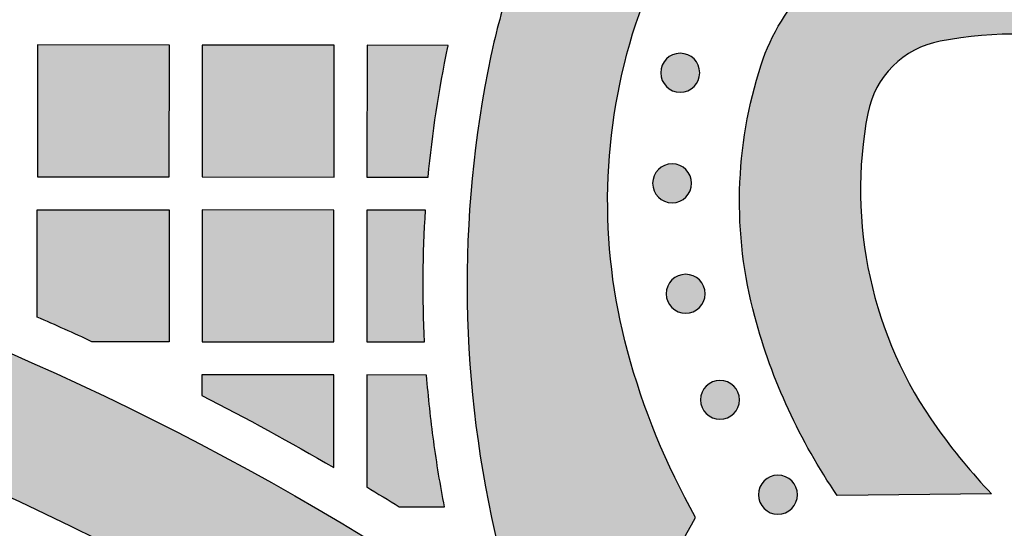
# Model space of a CAD drawing. Header units: millimetres. Extents: x -3873 to -97, y 912 to 4165.
# Tile 342 of 725: x -3223 to -3134, y 1682 to 1728. Entities that reach past the tile are written whole.
import ezdxf

# ---------------------------------------------------------------- set-up
doc = ezdxf.new("R2010")
doc.units = ezdxf.units.MM
doc.layers.add('pattern', color=7, linetype='Continuous', true_color=0x000000)

msp = doc.modelspace()

# ---------------------------------------------------------------- hatches: boundary and pattern name
at = {"layer": 'pattern'}
for points in [[(-3179.837, 1680.423), (-3178.942, 1679.282), (-3178.078, 1678.114), (-3177.244, 1676.919), (-3176.443, 1675.699), (-3175.675, 1674.455), (-3174.941, 1673.188), (-3174.244, 1671.899), (-3173.582, 1670.591), (-3172.958, 1669.265), (-3172.372, 1667.923), (-3171.824, 1666.565), (-3171.315, 1665.194), (-3170.846, 1663.812), (-3170.417, 1662.419), (-3170.028, 1661.019), (-3169.679, 1659.612), (-3169.49, 1661.154), (-3169.26, 1662.694), (-3168.989, 1664.23), (-3168.678, 1665.762), (-3168.326, 1667.287), (-3167.933, 1668.804), (-3167.5, 1670.31), (-3167.028, 1671.806), (-3166.516, 1673.289), (-3165.966, 1674.757), (-3165.378, 1676.209), (-3164.752, 1677.643), (-3164.09, 1679.059), (-3163.392, 1680.455), (-3162.659, 1681.829), (-3161.893, 1683.18), (-3162.872, 1684.98), (-3163.797, 1686.812), (-3164.664, 1688.675), (-3165.473, 1690.564), (-3166.222, 1692.478), (-3166.91, 1694.414), (-3167.536, 1696.369), (-3168.1, 1698.339), (-3168.335, 1699.24), (-3168.553, 1700.148), (-3168.756, 1701.061), (-3168.943, 1701.98), (-3169.114, 1702.904), (-3169.268, 1703.832), (-3169.406, 1704.764), (-3169.527, 1705.701), (-3169.631, 1706.64), (-3169.719, 1707.583), (-3169.789, 1708.527), (-3169.842, 1709.474), (-3169.878, 1710.422), (-3169.897, 1711.371), (-3169.899, 1712.32), (-3169.883, 1713.27), (-3169.85, 1714.219), (-3169.8, 1715.167), (-3169.733, 1716.114), (-3169.649, 1717.059), (-3169.547, 1718.002), (-3169.429, 1718.942), (-3169.293, 1719.878), (-3169.141, 1720.811), (-3168.973, 1721.74), (-3168.787, 1722.664), (-3168.586, 1723.584), (-3168.368, 1724.497), (-3168.135, 1725.406), (-3167.886, 1726.307), (-3167.621, 1727.203), (-3167.341, 1728.091), (-3167.061, 1728.913), (-3166.756, 1729.732), (-3166.425, 1730.546), (-3166.068, 1731.356), (-3165.686, 1732.158), (-3165.279, 1732.953), (-3164.847, 1733.74), (-3164.39, 1734.516), (-3163.908, 1735.281), (-3163.403, 1736.034), (-3162.873, 1736.773), (-3162.321, 1737.498), (-3161.746, 1738.207), (-3161.149, 1738.9), (-3160.531, 1739.575), (-3159.893, 1740.231), (-3159.235, 1740.868), (-3158.559, 1741.485), (-3157.865, 1742.08), (-3157.155, 1742.654), (-3156.429, 1743.205), (-3155.689, 1743.733), (-3154.935, 1744.237), (-3154.169, 1744.718), (-3153.392, 1745.173), (-3152.605, 1745.604), (-3151.809, 1746.009), (-3151.005, 1746.39), (-3150.195, 1746.745), (-3149.38, 1747.074), (-3148.56, 1747.378), (-3147.738, 1747.657), (-3146.849, 1747.935), (-3145.954, 1748.198), (-3145.051, 1748.445), (-3144.143, 1748.677), (-3143.229, 1748.893), (-3142.309, 1749.093), (-3141.384, 1749.276), (-3140.455, 1749.443), (-3139.522, 1749.593), (-3138.585, 1749.727), (-3137.645, 1749.843), (-3136.702, 1749.943), (-3135.757, 1750.026), (-3134.81, 1750.091), (-3133.862, 1750.139), (-3132.912, 1750.17), (-3131.963, 1750.184), (-3131.013, 1750.181), (-3130.064, 1750.16), (-3129.116, 1750.122), (-3128.17, 1750.067), (-3127.225, 1749.995), (-3126.283, 1749.906), (-3125.344, 1749.8), (-3124.408, 1749.677), (-3123.476, 1749.537), (-3122.548, 1749.381), (-3121.624, 1749.209), (-3120.706, 1749.02), (-3119.793, 1748.815), (-3118.886, 1748.595), (-3117.985, 1748.359), (-3116.017, 1747.792), (-3114.066, 1747.162), (-3112.133, 1746.471), (-3110.222, 1745.719), (-3108.335, 1744.908), (-3106.476, 1744.038), (-3104.647, 1743.111), (-3102.85, 1742.129), (-3101.759, 1742.731), (-3100.656, 1743.313), (-3099.541, 1743.875), (-3098.414, 1744.415), (-3097.276, 1744.934), (-3096.128, 1745.432), (-3094.97, 1745.908), (-3093.803, 1746.361), (-3092.628, 1746.793), (-3091.445, 1747.201), (-3090.254, 1747.587), (-3089.057, 1747.95), (-3087.855, 1748.289), (-3086.647, 1748.605), (-3085.434, 1748.898), (-3084.218, 1749.168), (-3087.125, 1749.862), (-3090.013, 1750.646), (-3092.879, 1751.517), (-3095.719, 1752.475), (-3098.528, 1753.519), (-3101.303, 1754.646), (-3104.04, 1755.856), (-3106.735, 1757.147), (-3108.032, 1757.676), (-3109.344, 1758.179), (-3110.672, 1758.655), (-3112.015, 1759.103), (-3113.371, 1759.522), (-3114.739, 1759.912), (-3116.119, 1760.273), (-3117.511, 1760.604), (-3118.912, 1760.904), (-3120.321, 1761.173), (-3121.739, 1761.412), (-3123.163, 1761.618), (-3124.593, 1761.793), (-3126.028, 1761.936), (-3127.466, 1762.047), (-3128.907, 1762.125), (-3130.349, 1762.171), (-3131.791, 1762.185), (-3133.233, 1762.166), (-3134.673, 1762.115), (-3136.11, 1762.032), (-3137.543, 1761.917), (-3138.97, 1761.77), (-3140.392, 1761.592), (-3141.806, 1761.382), (-3143.213, 1761.141), (-3144.61, 1760.871), (-3145.997, 1760.57), (-3147.373, 1760.239), (-3148.737, 1759.88), (-3150.088, 1759.492), (-3151.425, 1759.076), (-3152.572, 1758.688), (-3153.714, 1758.264), (-3154.851, 1757.805), (-3155.98, 1757.31), (-3157.1, 1756.78), (-3158.21, 1756.214), (-3159.307, 1755.614), (-3160.39, 1754.979), (-3161.458, 1754.309), (-3162.509, 1753.606), (-3163.541, 1752.87), (-3164.553, 1752.102), (-3165.544, 1751.302), (-3166.511, 1750.472), (-3167.453, 1749.613), (-3168.37, 1748.725), (-3169.26, 1747.81), (-3170.121, 1746.869), (-3170.953, 1745.903), (-3171.755, 1744.914), (-3172.525, 1743.904), (-3173.263, 1742.873), (-3173.968, 1741.824), (-3174.639, 1740.757), (-3175.276, 1739.675), (-3175.879, 1738.579), (-3176.447, 1737.47), (-3176.979, 1736.351), (-3177.476, 1735.223), (-3177.937, 1734.087), (-3178.363, 1732.945), (-3178.754, 1731.8), (-3179.262, 1730.162), (-3179.726, 1728.512), (-3180.146, 1726.849), (-3180.522, 1725.177), (-3181.061, 1722.428), (-3181.525, 1719.657), (-3181.913, 1716.868), (-3182.224, 1714.064), (-3182.456, 1711.248), (-3182.611, 1708.424), (-3182.686, 1705.594), (-3182.683, 1702.762), (-3182.6, 1699.931), (-3182.438, 1697.104), (-3182.197, 1694.286), (-3181.878, 1691.478), (-3181.482, 1688.685), (-3181.009, 1685.909), (-3180.46, 1683.154)], [(-3104.849, 1729.238), (-3105.03, 1715.194), (-3106.47, 1716.52), (-3107.956, 1717.796), (-3109.485, 1719.02), (-3111.055, 1720.189), (-3111.806, 1720.716), (-3112.574, 1721.226), (-3113.358, 1721.718), (-3114.157, 1722.194), (-3114.971, 1722.65), (-3115.799, 1723.088), (-3116.641, 1723.506), (-3117.495, 1723.903), (-3118.362, 1724.28), (-3119.24, 1724.635), (-3120.128, 1724.969), (-3121.026, 1725.28), (-3121.933, 1725.568), (-3122.848, 1725.833), (-3123.77, 1726.075), (-3124.699, 1726.294), (-3125.632, 1726.488), (-3126.57, 1726.658), (-3127.512, 1726.804), (-3128.456, 1726.926), (-3129.401, 1727.023), (-3130.347, 1727.096), (-3131.293, 1727.145), (-3132.238, 1727.17), (-3133.18, 1727.17), (-3134.12, 1727.147), (-3135.055, 1727.1), (-3135.986, 1727.03), (-3136.911, 1726.937), (-3137.829, 1726.821), (-3138.741, 1726.683), (-3139.644, 1726.524), (-3139.787, 1726.495), (-3139.93, 1726.464), (-3140.073, 1726.431), (-3140.217, 1726.394), (-3140.36, 1726.355), (-3140.503, 1726.313), (-3140.646, 1726.268), (-3140.789, 1726.22), (-3140.932, 1726.17), (-3141.074, 1726.117), (-3141.216, 1726.061), (-3141.357, 1726.002), (-3141.498, 1725.94), (-3141.638, 1725.875), (-3141.777, 1725.808), (-3141.915, 1725.738), (-3142.053, 1725.665), (-3142.189, 1725.589), (-3142.324, 1725.511), (-3142.458, 1725.429), (-3142.591, 1725.345), (-3142.722, 1725.259), (-3142.852, 1725.169), (-3142.981, 1725.077), (-3143.108, 1724.983), (-3143.233, 1724.886), (-3143.356, 1724.786), (-3143.478, 1724.684), (-3143.598, 1724.58), (-3143.715, 1724.473), (-3143.831, 1724.364), (-3143.945, 1724.253), (-3144.056, 1724.139), (-3144.165, 1724.024), (-3144.272, 1723.906), (-3144.377, 1723.787), (-3144.479, 1723.665), (-3144.579, 1723.542), (-3144.676, 1723.417), (-3144.771, 1723.291), (-3144.863, 1723.162), (-3144.953, 1723.032), (-3145.04, 1722.901), (-3145.124, 1722.769), (-3145.206, 1722.635), (-3145.284, 1722.5), (-3145.36, 1722.364), (-3145.434, 1722.226), (-3145.504, 1722.088), (-3145.572, 1721.949), (-3145.637, 1721.809), (-3145.699, 1721.669), (-3145.758, 1721.528), (-3145.814, 1721.386), (-3145.868, 1721.244), (-3145.918, 1721.101), (-3145.966, 1720.958), (-3146.011, 1720.815), (-3146.054, 1720.672), (-3146.093, 1720.529), (-3146.13, 1720.386), (-3146.164, 1720.242), (-3146.195, 1720.099), (-3146.224, 1719.957), (-3146.385, 1719.054), (-3146.525, 1718.142), (-3146.642, 1717.224), (-3146.737, 1716.299), (-3146.809, 1715.369), (-3146.858, 1714.433), (-3146.883, 1713.494), (-3146.884, 1712.551), (-3146.861, 1711.607), (-3146.814, 1710.661), (-3146.743, 1709.715), (-3146.647, 1708.769), (-3146.527, 1707.825), (-3146.383, 1706.883), (-3146.215, 1705.945), (-3146.022, 1705.011), (-3145.806, 1704.082), (-3145.566, 1703.159), (-3145.302, 1702.244), (-3145.015, 1701.336), (-3144.706, 1700.438), (-3144.374, 1699.548), (-3144.021, 1698.67), (-3143.646, 1697.803), (-3143.25, 1696.947), (-3142.833, 1696.105), (-3142.397, 1695.276), (-3141.942, 1694.461), (-3141.469, 1693.661), (-3140.977, 1692.876), (-3140.469, 1692.107), (-3139.944, 1691.355), (-3138.777, 1689.783), (-3137.556, 1688.252), (-3136.283, 1686.764), (-3134.96, 1685.321), (-3149.005, 1685.167), (-3149.629, 1686.099), (-3150.235, 1687.046), (-3150.821, 1688.007), (-3151.387, 1688.981), (-3151.934, 1689.967), (-3152.459, 1690.966), (-3152.964, 1691.976), (-3153.448, 1692.996), (-3153.909, 1694.027), (-3154.349, 1695.067), (-3154.767, 1696.115), (-3155.162, 1697.172), (-3155.534, 1698.235), (-3155.884, 1699.305), (-3156.21, 1700.38), (-3156.514, 1701.461), (-3156.694, 1702.155), (-3156.863, 1702.854), (-3157.019, 1703.558), (-3157.163, 1704.266), (-3157.294, 1704.978), (-3157.413, 1705.693), (-3157.519, 1706.411), (-3157.613, 1707.132), (-3157.693, 1707.856), (-3157.76, 1708.582), (-3157.814, 1709.31), (-3157.856, 1710.039), (-3157.883, 1710.77), (-3157.898, 1711.501), (-3157.899, 1712.232), (-3157.887, 1712.964), (-3157.862, 1713.695), (-3157.823, 1714.426), (-3157.771, 1715.155), (-3157.706, 1715.883), (-3157.628, 1716.609), (-3157.537, 1717.333), (-3157.433, 1718.055), (-3157.316, 1718.774), (-3157.186, 1719.489), (-3157.043, 1720.201), (-3156.888, 1720.91), (-3156.72, 1721.614), (-3156.54, 1722.313), (-3156.348, 1723.008), (-3156.144, 1723.698), (-3155.929, 1724.382), (-3155.759, 1724.88), (-3155.574, 1725.376), (-3155.373, 1725.87), (-3155.157, 1726.36), (-3154.926, 1726.846), (-3154.679, 1727.328), (-3154.417, 1727.805), (-3154.141, 1728.275), (-3153.849, 1728.739), (-3153.542, 1729.195), (-3153.222, 1729.643), (-3152.887, 1730.082), (-3152.538, 1730.512), (-3152.177, 1730.931), (-3151.802, 1731.34), (-3151.416, 1731.738), (-3151.017, 1732.124), (-3150.608, 1732.498), (-3150.187, 1732.858), (-3149.757, 1733.206), (-3149.317, 1733.54), (-3148.868, 1733.86), (-3148.412, 1734.165), (-3147.947, 1734.456), (-3147.477, 1734.732), (-3147, 1734.993), (-3146.517, 1735.239), (-3146.031, 1735.47), (-3145.54, 1735.685), (-3145.046, 1735.884), (-3144.549, 1736.068), (-3144.051, 1736.237), (-3143.366, 1736.451), (-3142.676, 1736.654), (-3141.981, 1736.845), (-3141.281, 1737.023), (-3140.577, 1737.189), (-3139.868, 1737.343), (-3139.156, 1737.485), (-3138.44, 1737.613), (-3137.721, 1737.729), (-3136.999, 1737.832), (-3136.275, 1737.922), (-3135.549, 1737.999), (-3134.82, 1738.062), (-3134.091, 1738.113), (-3133.36, 1738.15), (-3132.629, 1738.174), (-3131.898, 1738.184), (-3131.166, 1738.182), (-3130.435, 1738.166), (-3129.705, 1738.137), (-3128.976, 1738.094), (-3128.248, 1738.038), (-3127.522, 1737.97), (-3126.798, 1737.888), (-3126.077, 1737.793), (-3125.359, 1737.686), (-3124.644, 1737.566), (-3123.933, 1737.433), (-3123.225, 1737.287), (-3122.522, 1737.13), (-3121.823, 1736.96), (-3121.129, 1736.778), (-3120.049, 1736.473), (-3118.974, 1736.144), (-3117.905, 1735.793), (-3116.842, 1735.418), (-3115.787, 1735.021), (-3114.739, 1734.602), (-3113.7, 1734.16), (-3112.67, 1733.696), (-3111.651, 1733.211), (-3110.642, 1732.704), (-3109.644, 1732.176), (-3108.659, 1731.628), (-3107.686, 1731.06), (-3106.726, 1730.472), (-3105.78, 1729.864)], [(-3221.79, 1726.177), (-3221.802, 1714.177), (-3209.802, 1714.166), (-3209.79, 1726.165)], [(-3206.79, 1726.163), (-3206.802, 1714.163), (-3194.802, 1714.151), (-3194.791, 1726.151)], [(-3186.234, 1714.143), (-3185.912, 1717.125), (-3185.504, 1720.098), (-3185.012, 1723.058), (-3184.436, 1726.001), (-3184.406, 1726.141), (-3191.79, 1726.148), (-3191.802, 1714.149)], [(-3164.548, 1724.905), (-3164.52, 1724.933), (-3164.491, 1724.96), (-3164.461, 1724.987), (-3164.43, 1725.013), (-3164.399, 1725.039), (-3164.366, 1725.064), (-3164.333, 1725.088), (-3164.299, 1725.112), (-3164.264, 1725.136), (-3164.228, 1725.158), (-3164.192, 1725.18), (-3164.154, 1725.202), (-3164.116, 1725.222), (-3164.078, 1725.242), (-3164.038, 1725.261), (-3163.998, 1725.278), (-3163.957, 1725.295), (-3163.916, 1725.311), (-3163.874, 1725.327), (-3163.831, 1725.341), (-3163.788, 1725.354), (-3163.745, 1725.366), (-3163.701, 1725.377), (-3163.657, 1725.386), (-3163.612, 1725.395), (-3163.567, 1725.403), (-3163.522, 1725.409), (-3163.476, 1725.414), (-3163.431, 1725.419), (-3163.385, 1725.421), (-3163.339, 1725.423), (-3163.293, 1725.424), (-3163.247, 1725.423), (-3163.201, 1725.421), (-3163.156, 1725.418), (-3163.11, 1725.414), (-3163.064, 1725.409), (-3163.019, 1725.402), (-3162.974, 1725.395), (-3162.93, 1725.386), (-3162.885, 1725.376), (-3162.841, 1725.365), (-3162.798, 1725.353), (-3162.755, 1725.34), (-3162.713, 1725.325), (-3162.671, 1725.31), (-3162.629, 1725.294), (-3162.589, 1725.277), (-3162.548, 1725.259), (-3162.509, 1725.24), (-3162.47, 1725.221), (-3162.432, 1725.2), (-3162.395, 1725.179), (-3162.359, 1725.157), (-3162.323, 1725.134), (-3162.288, 1725.11), (-3162.254, 1725.086), (-3162.221, 1725.062), (-3162.188, 1725.036), (-3162.157, 1725.011), (-3162.126, 1724.984), (-3162.096, 1724.958), (-3162.067, 1724.93), (-3162.039, 1724.903), (-3162.011, 1724.875), (-3161.984, 1724.846), (-3161.958, 1724.816), (-3161.931, 1724.785), (-3161.906, 1724.753), (-3161.881, 1724.721), (-3161.856, 1724.688), (-3161.832, 1724.653), (-3161.808, 1724.618), (-3161.786, 1724.583), (-3161.764, 1724.546), (-3161.743, 1724.509), (-3161.722, 1724.471), (-3161.702, 1724.432), (-3161.684, 1724.393), (-3161.666, 1724.353), (-3161.649, 1724.312), (-3161.633, 1724.27), (-3161.618, 1724.229), (-3161.604, 1724.186), (-3161.591, 1724.143), (-3161.579, 1724.1), (-3161.568, 1724.056), (-3161.558, 1724.011), (-3161.549, 1723.967), (-3161.542, 1723.922), (-3161.535, 1723.876), (-3161.53, 1723.831), (-3161.526, 1723.785), (-3161.523, 1723.74), (-3161.521, 1723.694), (-3161.52, 1723.648), (-3161.521, 1723.602), (-3161.523, 1723.556), (-3161.526, 1723.51), (-3161.53, 1723.464), (-3161.536, 1723.419), (-3161.542, 1723.374), (-3161.55, 1723.329), (-3161.558, 1723.284), (-3161.568, 1723.24), (-3161.579, 1723.196), (-3161.591, 1723.153), (-3161.605, 1723.11), (-3161.619, 1723.067), (-3161.634, 1723.025), (-3161.65, 1722.984), (-3161.667, 1722.943), (-3161.685, 1722.903), (-3161.704, 1722.864), (-3161.724, 1722.825), (-3161.744, 1722.787), (-3161.766, 1722.75), (-3161.788, 1722.713), (-3161.81, 1722.678), (-3161.834, 1722.643), (-3161.858, 1722.609), (-3161.883, 1722.575), (-3161.908, 1722.543), (-3161.934, 1722.511), (-3161.96, 1722.481), (-3161.987, 1722.451), (-3162.014, 1722.422), (-3162.041, 1722.394), (-3162.07, 1722.366), (-3162.099, 1722.339), (-3162.129, 1722.312), (-3162.159, 1722.286), (-3162.191, 1722.26), (-3162.223, 1722.235), (-3162.257, 1722.211), (-3162.291, 1722.186), (-3162.326, 1722.163), (-3162.361, 1722.14), (-3162.398, 1722.118), (-3162.435, 1722.097), (-3162.473, 1722.077), (-3162.512, 1722.057), (-3162.552, 1722.038), (-3162.592, 1722.02), (-3162.632, 1722.003), (-3162.674, 1721.987), (-3162.716, 1721.972), (-3162.758, 1721.958), (-3162.801, 1721.945), (-3162.845, 1721.933), (-3162.889, 1721.922), (-3162.933, 1721.912), (-3162.978, 1721.904), (-3163.023, 1721.896), (-3163.068, 1721.89), (-3163.113, 1721.884), (-3163.159, 1721.88), (-3163.205, 1721.877), (-3163.251, 1721.876), (-3163.296, 1721.875), (-3163.342, 1721.876), (-3163.388, 1721.878), (-3163.434, 1721.881), (-3163.48, 1721.885), (-3163.525, 1721.89), (-3163.57, 1721.897), (-3163.615, 1721.904), (-3163.66, 1721.913), (-3163.704, 1721.923), (-3163.748, 1721.934), (-3163.792, 1721.946), (-3163.835, 1721.959), (-3163.877, 1721.973), (-3163.919, 1721.989), (-3163.96, 1722.005), (-3164.001, 1722.022), (-3164.041, 1722.04), (-3164.081, 1722.059), (-3164.119, 1722.078), (-3164.157, 1722.099), (-3164.194, 1722.12), (-3164.231, 1722.142), (-3164.267, 1722.165), (-3164.302, 1722.188), (-3164.336, 1722.212), (-3164.369, 1722.237), (-3164.401, 1722.262), (-3164.433, 1722.288), (-3164.464, 1722.315), (-3164.493, 1722.341), (-3164.522, 1722.368), (-3164.551, 1722.396), (-3164.578, 1722.424), (-3164.605, 1722.453), (-3164.632, 1722.483), (-3164.658, 1722.514), (-3164.684, 1722.546), (-3164.709, 1722.578), (-3164.734, 1722.611), (-3164.758, 1722.645), (-3164.781, 1722.68), (-3164.804, 1722.716), (-3164.826, 1722.753), (-3164.847, 1722.79), (-3164.867, 1722.828), (-3164.887, 1722.867), (-3164.906, 1722.906), (-3164.924, 1722.946), (-3164.941, 1722.987), (-3164.957, 1723.028), (-3164.972, 1723.07), (-3164.986, 1723.113), (-3164.999, 1723.156), (-3165.011, 1723.199), (-3165.022, 1723.243), (-3165.032, 1723.288), (-3165.04, 1723.332), (-3165.048, 1723.377), (-3165.055, 1723.422), (-3165.06, 1723.468), (-3165.064, 1723.514), (-3165.067, 1723.559), (-3165.069, 1723.605), (-3165.069, 1723.651), (-3165.068, 1723.697), (-3165.067, 1723.743), (-3165.064, 1723.789), (-3165.059, 1723.834), (-3165.054, 1723.88), (-3165.048, 1723.925), (-3165.04, 1723.97), (-3165.031, 1724.015), (-3165.021, 1724.059), (-3165.01, 1724.103), (-3164.998, 1724.146), (-3164.985, 1724.189), (-3164.971, 1724.232), (-3164.956, 1724.274), (-3164.94, 1724.315), (-3164.922, 1724.356), (-3164.904, 1724.396), (-3164.886, 1724.435), (-3164.866, 1724.474), (-3164.845, 1724.512), (-3164.824, 1724.549), (-3164.802, 1724.586), (-3164.779, 1724.621), (-3164.756, 1724.656), (-3164.732, 1724.69), (-3164.707, 1724.724), (-3164.682, 1724.756), (-3164.656, 1724.788), (-3164.63, 1724.818), (-3164.603, 1724.848), (-3164.576, 1724.877)], [(-3179.72, 1673.398), (-3179.02, 1672.254), (-3178.351, 1671.089), (-3177.713, 1669.902), (-3177.108, 1668.695), (-3176.536, 1667.47), (-3175.998, 1666.228), (-3175.496, 1664.969), (-3175.029, 1663.697), (-3174.598, 1662.412), (-3174.204, 1661.116), (-3173.847, 1659.81), (-3173.527, 1658.496), (-3173.245, 1657.176), (-3173.001, 1655.851), (-3172.794, 1654.523), (-3172.626, 1653.193), (-3176.651, 1656.337), (-3180.753, 1659.408), (-3184.93, 1662.404), (-3189.179, 1665.321), (-3193.499, 1668.156), (-3197.887, 1670.909), (-3202.34, 1673.576), (-3206.857, 1676.154), (-3211.435, 1678.643), (-3216.071, 1681.039), (-3220.762, 1683.341), (-3225.505, 1685.546), (-3230.297, 1687.654), (-3235.136, 1689.662), (-3240.018, 1691.57), (-3244.94, 1693.375), (-3249.899, 1695.076), (-3254.891, 1696.673), (-3259.913, 1698.164), (-3264.962, 1699.549), (-3270.034, 1700.826), (-3275.127, 1701.996), (-3280.236, 1703.059), (-3285.358, 1704.012), (-3290.49, 1704.858), (-3295.629, 1705.595), (-3300.77, 1706.225), (-3305.911, 1706.746), (-3311.049, 1707.16), (-3316.179, 1707.468), (-3321.299, 1707.67), (-3326.406, 1707.766), (-3326.395, 1719.767), (-3321.582, 1719.682), (-3316.759, 1719.509), (-3311.928, 1719.246), (-3307.093, 1718.893), (-3302.254, 1718.45), (-3297.415, 1717.916), (-3292.579, 1717.291), (-3287.747, 1716.575), (-3282.923, 1715.768), (-3278.109, 1714.87), (-3273.308, 1713.881), (-3268.521, 1712.802), (-3263.753, 1711.632), (-3259.005, 1710.372), (-3254.279, 1709.023), (-3249.579, 1707.586), (-3244.906, 1706.06), (-3240.264, 1704.448), (-3235.654, 1702.749), (-3231.08, 1700.965), (-3226.543, 1699.097), (-3222.045, 1697.146), (-3217.59, 1695.114), (-3213.179, 1693.002), (-3208.814, 1690.81), (-3204.497, 1688.542), (-3200.23, 1686.197), (-3196.016, 1683.778), (-3191.857, 1681.287), (-3187.753, 1678.726), (-3183.706, 1676.095)], [(-3165.286, 1714.844), (-3165.257, 1714.872), (-3165.228, 1714.899), (-3165.199, 1714.926), (-3165.168, 1714.952), (-3165.136, 1714.977), (-3165.104, 1715.003), (-3165.07, 1715.027), (-3165.036, 1715.051), (-3165.001, 1715.075), (-3164.966, 1715.097), (-3164.929, 1715.119), (-3164.892, 1715.141), (-3164.854, 1715.161), (-3164.815, 1715.181), (-3164.776, 1715.199), (-3164.735, 1715.217), (-3164.695, 1715.234), (-3164.653, 1715.25), (-3164.611, 1715.266), (-3164.569, 1715.28), (-3164.526, 1715.293), (-3164.482, 1715.305), (-3164.438, 1715.316), (-3164.394, 1715.325), (-3164.349, 1715.334), (-3164.305, 1715.342), (-3164.259, 1715.348), (-3164.214, 1715.353), (-3164.168, 1715.357), (-3164.122, 1715.36), (-3164.076, 1715.362), (-3164.031, 1715.363), (-3163.985, 1715.362), (-3163.939, 1715.36), (-3163.893, 1715.357), (-3163.847, 1715.353), (-3163.802, 1715.348), (-3163.757, 1715.341), (-3163.712, 1715.333), (-3163.667, 1715.325), (-3163.623, 1715.315), (-3163.579, 1715.304), (-3163.535, 1715.292), (-3163.492, 1715.279), (-3163.45, 1715.264), (-3163.408, 1715.249), (-3163.367, 1715.233), (-3163.326, 1715.216), (-3163.286, 1715.198), (-3163.246, 1715.179), (-3163.208, 1715.159), (-3163.17, 1715.139), (-3163.133, 1715.118), (-3163.096, 1715.096), (-3163.06, 1715.073), (-3163.025, 1715.049), (-3162.991, 1715.025), (-3162.958, 1715.001), (-3162.926, 1714.975), (-3162.894, 1714.95), (-3162.863, 1714.923), (-3162.834, 1714.897), (-3162.805, 1714.869), (-3162.776, 1714.842), (-3162.749, 1714.814), (-3162.722, 1714.785), (-3162.695, 1714.755), (-3162.669, 1714.724), (-3162.643, 1714.692), (-3162.618, 1714.66), (-3162.593, 1714.626), (-3162.569, 1714.592), (-3162.546, 1714.557), (-3162.523, 1714.522), (-3162.501, 1714.485), (-3162.48, 1714.448), (-3162.46, 1714.41), (-3162.44, 1714.371), (-3162.421, 1714.332), (-3162.403, 1714.292), (-3162.386, 1714.251), (-3162.37, 1714.209), (-3162.355, 1714.167), (-3162.341, 1714.125), (-3162.328, 1714.082), (-3162.316, 1714.038), (-3162.305, 1713.995), (-3162.295, 1713.95), (-3162.287, 1713.906), (-3162.279, 1713.861), (-3162.273, 1713.815), (-3162.267, 1713.77), (-3162.263, 1713.724), (-3162.26, 1713.678), (-3162.258, 1713.633), (-3162.258, 1713.587), (-3162.259, 1713.541), (-3162.26, 1713.495), (-3162.263, 1713.449), (-3162.268, 1713.403), (-3162.273, 1713.358), (-3162.279, 1713.313), (-3162.287, 1713.268), (-3162.296, 1713.223), (-3162.306, 1713.179), (-3162.317, 1713.135), (-3162.329, 1713.092), (-3162.342, 1713.049), (-3162.356, 1713.006), (-3162.371, 1712.964), (-3162.387, 1712.923), (-3162.405, 1712.882), (-3162.423, 1712.842), (-3162.441, 1712.803), (-3162.461, 1712.764), (-3162.482, 1712.726), (-3162.503, 1712.689), (-3162.525, 1712.652), (-3162.548, 1712.616), (-3162.571, 1712.582), (-3162.595, 1712.548), (-3162.62, 1712.514), (-3162.645, 1712.482), (-3162.671, 1712.45), (-3162.697, 1712.42), (-3162.724, 1712.39), (-3162.751, 1712.361), (-3162.779, 1712.333), (-3162.807, 1712.305), (-3162.836, 1712.278), (-3162.866, 1712.251), (-3162.897, 1712.225), (-3162.928, 1712.199), (-3162.961, 1712.174), (-3162.994, 1712.149), (-3163.028, 1712.125), (-3163.063, 1712.102), (-3163.099, 1712.079), (-3163.135, 1712.057), (-3163.173, 1712.036), (-3163.211, 1712.016), (-3163.25, 1711.996), (-3163.289, 1711.977), (-3163.329, 1711.959), (-3163.37, 1711.942), (-3163.411, 1711.926), (-3163.453, 1711.911), (-3163.496, 1711.897), (-3163.539, 1711.884), (-3163.582, 1711.872), (-3163.626, 1711.861), (-3163.67, 1711.851), (-3163.715, 1711.843), (-3163.76, 1711.835), (-3163.805, 1711.829), (-3163.851, 1711.823), (-3163.896, 1711.819), (-3163.942, 1711.816), (-3163.988, 1711.815), (-3164.034, 1711.814), (-3164.08, 1711.815), (-3164.126, 1711.817), (-3164.172, 1711.82), (-3164.217, 1711.824), (-3164.263, 1711.829), (-3164.308, 1711.836), (-3164.353, 1711.843), (-3164.397, 1711.852), (-3164.442, 1711.862), (-3164.486, 1711.873), (-3164.529, 1711.885), (-3164.572, 1711.898), (-3164.615, 1711.912), (-3164.656, 1711.927), (-3164.698, 1711.944), (-3164.739, 1711.961), (-3164.779, 1711.979), (-3164.818, 1711.998), (-3164.857, 1712.017), (-3164.895, 1712.038), (-3164.932, 1712.059), (-3164.968, 1712.081), (-3165.004, 1712.104), (-3165.039, 1712.127), (-3165.073, 1712.151), (-3165.106, 1712.176), (-3165.139, 1712.201), (-3165.17, 1712.227), (-3165.201, 1712.253), (-3165.231, 1712.28), (-3165.26, 1712.307), (-3165.288, 1712.335), (-3165.316, 1712.363), (-3165.343, 1712.392), (-3165.369, 1712.422), (-3165.396, 1712.453), (-3165.421, 1712.484), (-3165.447, 1712.517), (-3165.471, 1712.55), (-3165.495, 1712.584), (-3165.519, 1712.619), (-3165.541, 1712.655), (-3165.563, 1712.692), (-3165.584, 1712.729), (-3165.605, 1712.767), (-3165.625, 1712.806), (-3165.643, 1712.845), (-3165.661, 1712.885), (-3165.678, 1712.926), (-3165.694, 1712.967), (-3165.709, 1713.009), (-3165.723, 1713.052), (-3165.736, 1713.095), (-3165.748, 1713.138), (-3165.759, 1713.182), (-3165.769, 1713.226), (-3165.778, 1713.271), (-3165.786, 1713.316), (-3165.792, 1713.361), (-3165.797, 1713.407), (-3165.801, 1713.452), (-3165.804, 1713.498), (-3165.806, 1713.544), (-3165.807, 1713.59), (-3165.806, 1713.636), (-3165.804, 1713.682), (-3165.801, 1713.728), (-3165.797, 1713.773), (-3165.792, 1713.819), (-3165.785, 1713.864), (-3165.777, 1713.909), (-3165.769, 1713.954), (-3165.759, 1713.998), (-3165.748, 1714.042), (-3165.736, 1714.085), (-3165.722, 1714.128), (-3165.708, 1714.171), (-3165.693, 1714.213), (-3165.677, 1714.254), (-3165.66, 1714.295), (-3165.642, 1714.335), (-3165.623, 1714.374), (-3165.603, 1714.413), (-3165.583, 1714.451), (-3165.562, 1714.488), (-3165.539, 1714.525), (-3165.517, 1714.56), (-3165.493, 1714.595), (-3165.469, 1714.629), (-3165.444, 1714.662), (-3165.419, 1714.695), (-3165.393, 1714.726), (-3165.367, 1714.757), (-3165.34, 1714.787), (-3165.313, 1714.816)], [(-3216.83, 1699.172), (-3221.814, 1701.417), (-3221.805, 1711.177), (-3209.805, 1711.166), (-3209.816, 1699.166)], [(-3194.805, 1711.151), (-3206.804, 1711.163), (-3206.816, 1699.163), (-3194.816, 1699.151)], [(-3186.472, 1711.143), (-3191.805, 1711.148), (-3191.816, 1699.149), (-3186.567, 1699.144), (-3186.672, 1702.143), (-3186.691, 1705.145), (-3186.624, 1708.146)], [(-3164.056, 1704.79), (-3164.028, 1704.817), (-3163.999, 1704.844), (-3163.969, 1704.871), (-3163.938, 1704.897), (-3163.907, 1704.923), (-3163.874, 1704.948), (-3163.841, 1704.973), (-3163.807, 1704.997), (-3163.772, 1705.02), (-3163.736, 1705.043), (-3163.699, 1705.065), (-3163.662, 1705.086), (-3163.624, 1705.106), (-3163.585, 1705.126), (-3163.546, 1705.145), (-3163.506, 1705.163), (-3163.465, 1705.18), (-3163.424, 1705.196), (-3163.382, 1705.211), (-3163.339, 1705.225), (-3163.296, 1705.238), (-3163.253, 1705.25), (-3163.209, 1705.261), (-3163.165, 1705.271), (-3163.12, 1705.279), (-3163.075, 1705.287), (-3163.03, 1705.293), (-3162.984, 1705.299), (-3162.939, 1705.303), (-3162.893, 1705.306), (-3162.847, 1705.307), (-3162.801, 1705.308), (-3162.755, 1705.307), (-3162.709, 1705.306), (-3162.663, 1705.303), (-3162.618, 1705.298), (-3162.572, 1705.293), (-3162.527, 1705.286), (-3162.482, 1705.279), (-3162.437, 1705.27), (-3162.393, 1705.26), (-3162.349, 1705.249), (-3162.306, 1705.237), (-3162.263, 1705.224), (-3162.22, 1705.21), (-3162.178, 1705.195), (-3162.137, 1705.178), (-3162.096, 1705.161), (-3162.056, 1705.143), (-3162.017, 1705.125), (-3161.978, 1705.105), (-3161.94, 1705.084), (-3161.903, 1705.063), (-3161.867, 1705.041), (-3161.831, 1705.018), (-3161.796, 1704.995), (-3161.762, 1704.971), (-3161.729, 1704.946), (-3161.696, 1704.921), (-3161.665, 1704.895), (-3161.634, 1704.869), (-3161.604, 1704.842), (-3161.575, 1704.815), (-3161.547, 1704.787), (-3161.519, 1704.759), (-3161.492, 1704.73), (-3161.466, 1704.7), (-3161.439, 1704.669), (-3161.414, 1704.638), (-3161.388, 1704.605), (-3161.364, 1704.572), (-3161.34, 1704.538), (-3161.316, 1704.503), (-3161.294, 1704.467), (-3161.272, 1704.43), (-3161.25, 1704.393), (-3161.23, 1704.355), (-3161.21, 1704.316), (-3161.192, 1704.277), (-3161.174, 1704.237), (-3161.157, 1704.196), (-3161.141, 1704.155), (-3161.126, 1704.113), (-3161.111, 1704.07), (-3161.098, 1704.027), (-3161.086, 1703.984), (-3161.076, 1703.94), (-3161.066, 1703.896), (-3161.057, 1703.851), (-3161.049, 1703.806), (-3161.043, 1703.761), (-3161.038, 1703.715), (-3161.034, 1703.67), (-3161.031, 1703.624), (-3161.029, 1703.578), (-3161.028, 1703.532), (-3161.029, 1703.486), (-3161.031, 1703.44), (-3161.034, 1703.394), (-3161.038, 1703.349), (-3161.043, 1703.303), (-3161.05, 1703.258), (-3161.058, 1703.213), (-3161.066, 1703.168), (-3161.076, 1703.124), (-3161.087, 1703.08), (-3161.099, 1703.037), (-3161.112, 1702.994), (-3161.127, 1702.951), (-3161.142, 1702.909), (-3161.158, 1702.868), (-3161.175, 1702.827), (-3161.193, 1702.787), (-3161.212, 1702.748), (-3161.232, 1702.709), (-3161.252, 1702.671), (-3161.273, 1702.634), (-3161.295, 1702.598), (-3161.318, 1702.562), (-3161.342, 1702.527), (-3161.366, 1702.493), (-3161.39, 1702.46), (-3161.416, 1702.427), (-3161.441, 1702.396), (-3161.468, 1702.365), (-3161.495, 1702.335), (-3161.522, 1702.306), (-3161.549, 1702.278), (-3161.577, 1702.25), (-3161.606, 1702.223), (-3161.636, 1702.197), (-3161.667, 1702.17), (-3161.699, 1702.145), (-3161.731, 1702.119), (-3161.765, 1702.095), (-3161.799, 1702.071), (-3161.834, 1702.047), (-3161.869, 1702.025), (-3161.906, 1702.003), (-3161.943, 1701.981), (-3161.981, 1701.961), (-3162.02, 1701.941), (-3162.059, 1701.923), (-3162.1, 1701.905), (-3162.14, 1701.888), (-3162.182, 1701.872), (-3162.224, 1701.857), (-3162.266, 1701.842), (-3162.309, 1701.829), (-3162.353, 1701.817), (-3162.396, 1701.807), (-3162.441, 1701.797), (-3162.485, 1701.788), (-3162.53, 1701.78), (-3162.576, 1701.774), (-3162.621, 1701.769), (-3162.667, 1701.765), (-3162.713, 1701.762), (-3162.758, 1701.76), (-3162.804, 1701.759), (-3162.85, 1701.76), (-3162.896, 1701.762), (-3162.942, 1701.765), (-3162.988, 1701.769), (-3163.033, 1701.774), (-3163.078, 1701.781), (-3163.123, 1701.789), (-3163.168, 1701.797), (-3163.212, 1701.807), (-3163.256, 1701.818), (-3163.3, 1701.83), (-3163.343, 1701.844), (-3163.385, 1701.858), (-3163.427, 1701.873), (-3163.468, 1701.889), (-3163.509, 1701.906), (-3163.549, 1701.924), (-3163.588, 1701.943), (-3163.627, 1701.963), (-3163.665, 1701.983), (-3163.702, 1702.004), (-3163.739, 1702.026), (-3163.775, 1702.049), (-3163.809, 1702.073), (-3163.844, 1702.097), (-3163.877, 1702.121), (-3163.909, 1702.147), (-3163.941, 1702.172), (-3163.972, 1702.199), (-3164.001, 1702.226), (-3164.03, 1702.253), (-3164.058, 1702.28), (-3164.086, 1702.308), (-3164.113, 1702.337), (-3164.14, 1702.367), (-3164.166, 1702.398), (-3164.192, 1702.43), (-3164.217, 1702.462), (-3164.242, 1702.496), (-3164.266, 1702.53), (-3164.289, 1702.565), (-3164.312, 1702.6), (-3164.334, 1702.637), (-3164.355, 1702.674), (-3164.375, 1702.712), (-3164.395, 1702.751), (-3164.414, 1702.79), (-3164.432, 1702.831), (-3164.449, 1702.871), (-3164.465, 1702.913), (-3164.48, 1702.955), (-3164.494, 1702.997), (-3164.507, 1703.04), (-3164.519, 1703.084), (-3164.53, 1703.127), (-3164.54, 1703.172), (-3164.548, 1703.216), (-3164.556, 1703.261), (-3164.562, 1703.307), (-3164.568, 1703.352), (-3164.572, 1703.398), (-3164.575, 1703.444), (-3164.576, 1703.489), (-3164.577, 1703.535), (-3164.576, 1703.581), (-3164.575, 1703.627), (-3164.572, 1703.673), (-3164.567, 1703.719), (-3164.562, 1703.764), (-3164.555, 1703.809), (-3164.548, 1703.854), (-3164.539, 1703.899), (-3164.529, 1703.943), (-3164.518, 1703.987), (-3164.506, 1704.031), (-3164.493, 1704.074), (-3164.479, 1704.116), (-3164.464, 1704.158), (-3164.447, 1704.199), (-3164.43, 1704.24), (-3164.412, 1704.28), (-3164.394, 1704.319), (-3164.374, 1704.358), (-3164.353, 1704.396), (-3164.332, 1704.433), (-3164.31, 1704.47), (-3164.287, 1704.506), (-3164.264, 1704.54), (-3164.24, 1704.575), (-3164.215, 1704.608), (-3164.19, 1704.64), (-3164.164, 1704.672), (-3164.138, 1704.703), (-3164.111, 1704.732), (-3164.084, 1704.761)], [(-3194.827, 1687.716), (-3194.819, 1696.151), (-3206.819, 1696.163), (-3206.82, 1694.283), (-3200.782, 1691.077)], [(-3186.375, 1696.121), (-3191.819, 1696.148), (-3191.829, 1685.946), (-3188.867, 1684.146), (-3184.745, 1684.147), (-3185.282, 1687.121), (-3185.732, 1690.11), (-3186.097, 1693.111)], [(-3160.931, 1695.136), (-3160.903, 1695.163), (-3160.874, 1695.19), (-3160.844, 1695.217), (-3160.813, 1695.243), (-3160.781, 1695.269), (-3160.749, 1695.294), (-3160.716, 1695.319), (-3160.681, 1695.343), (-3160.646, 1695.366), (-3160.611, 1695.389), (-3160.574, 1695.411), (-3160.537, 1695.432), (-3160.499, 1695.453), (-3160.46, 1695.472), (-3160.421, 1695.491), (-3160.381, 1695.509), (-3160.34, 1695.526), (-3160.298, 1695.542), (-3160.257, 1695.557), (-3160.214, 1695.571), (-3160.171, 1695.584), (-3160.128, 1695.596), (-3160.084, 1695.607), (-3160.039, 1695.617), (-3159.995, 1695.626), (-3159.95, 1695.633), (-3159.904, 1695.64), (-3159.859, 1695.645), (-3159.813, 1695.649), (-3159.768, 1695.652), (-3159.722, 1695.654), (-3159.676, 1695.654), (-3159.63, 1695.653), (-3159.584, 1695.652), (-3159.538, 1695.649), (-3159.493, 1695.644), (-3159.447, 1695.639), (-3159.402, 1695.633), (-3159.357, 1695.625), (-3159.312, 1695.616), (-3159.268, 1695.606), (-3159.224, 1695.595), (-3159.181, 1695.583), (-3159.138, 1695.57), (-3159.095, 1695.556), (-3159.053, 1695.541), (-3159.012, 1695.525), (-3158.971, 1695.507), (-3158.931, 1695.49), (-3158.892, 1695.471), (-3158.853, 1695.451), (-3158.815, 1695.43), (-3158.778, 1695.409), (-3158.741, 1695.387), (-3158.706, 1695.364), (-3158.671, 1695.341), (-3158.637, 1695.317), (-3158.603, 1695.292), (-3158.571, 1695.267), (-3158.539, 1695.241), (-3158.509, 1695.215), (-3158.479, 1695.188), (-3158.45, 1695.161), (-3158.422, 1695.133), (-3158.394, 1695.105), (-3158.367, 1695.076), (-3158.34, 1695.046), (-3158.314, 1695.015), (-3158.288, 1694.984), (-3158.263, 1694.951), (-3158.239, 1694.918), (-3158.215, 1694.884), (-3158.191, 1694.849), (-3158.168, 1694.813), (-3158.146, 1694.777), (-3158.125, 1694.739), (-3158.105, 1694.701), (-3158.085, 1694.663), (-3158.066, 1694.623), (-3158.048, 1694.583), (-3158.031, 1694.542), (-3158.015, 1694.501), (-3158, 1694.459), (-3157.986, 1694.416), (-3157.973, 1694.373), (-3157.961, 1694.33), (-3157.95, 1694.286), (-3157.94, 1694.242), (-3157.932, 1694.197), (-3157.924, 1694.152), (-3157.918, 1694.107), (-3157.912, 1694.061), (-3157.908, 1694.016), (-3157.905, 1693.97), (-3157.904, 1693.924), (-3157.903, 1693.878), (-3157.904, 1693.832), (-3157.906, 1693.786), (-3157.909, 1693.741), (-3157.913, 1693.695), (-3157.918, 1693.649), (-3157.925, 1693.604), (-3157.932, 1693.559), (-3157.941, 1693.515), (-3157.951, 1693.47), (-3157.962, 1693.426), (-3157.974, 1693.383), (-3157.987, 1693.34), (-3158.001, 1693.298), (-3158.017, 1693.256), (-3158.033, 1693.214), (-3158.05, 1693.174), (-3158.068, 1693.133), (-3158.087, 1693.094), (-3158.106, 1693.055), (-3158.127, 1693.017), (-3158.148, 1692.98), (-3158.17, 1692.944), (-3158.193, 1692.908), (-3158.216, 1692.873), (-3158.241, 1692.839), (-3158.265, 1692.806), (-3158.29, 1692.773), (-3158.316, 1692.742), (-3158.343, 1692.711), (-3158.369, 1692.681), (-3158.396, 1692.652), (-3158.424, 1692.624), (-3158.452, 1692.596), (-3158.481, 1692.569), (-3158.511, 1692.543), (-3158.542, 1692.516), (-3158.574, 1692.491), (-3158.606, 1692.466), (-3158.639, 1692.441), (-3158.673, 1692.417), (-3158.708, 1692.394), (-3158.744, 1692.371), (-3158.781, 1692.349), (-3158.818, 1692.328), (-3158.856, 1692.307), (-3158.895, 1692.287), (-3158.934, 1692.269), (-3158.974, 1692.251), (-3159.015, 1692.234), (-3159.056, 1692.218), (-3159.098, 1692.203), (-3159.141, 1692.189), (-3159.184, 1692.176), (-3159.227, 1692.164), (-3159.271, 1692.153), (-3159.316, 1692.143), (-3159.36, 1692.134), (-3159.405, 1692.127), (-3159.45, 1692.12), (-3159.496, 1692.115), (-3159.542, 1692.111), (-3159.587, 1692.108), (-3159.633, 1692.106), (-3159.679, 1692.106), (-3159.725, 1692.106), (-3159.771, 1692.108), (-3159.817, 1692.111), (-3159.862, 1692.115), (-3159.908, 1692.121), (-3159.953, 1692.127), (-3159.998, 1692.135), (-3160.043, 1692.144), (-3160.087, 1692.153), (-3160.131, 1692.164), (-3160.174, 1692.177), (-3160.217, 1692.19), (-3160.26, 1692.204), (-3160.302, 1692.219), (-3160.343, 1692.235), (-3160.384, 1692.252), (-3160.424, 1692.27), (-3160.463, 1692.289), (-3160.502, 1692.309), (-3160.54, 1692.329), (-3160.577, 1692.351), (-3160.614, 1692.373), (-3160.649, 1692.395), (-3160.684, 1692.419), (-3160.718, 1692.443), (-3160.752, 1692.468), (-3160.784, 1692.493), (-3160.816, 1692.519), (-3160.846, 1692.545), (-3160.876, 1692.572), (-3160.905, 1692.599), (-3160.933, 1692.626), (-3160.961, 1692.655), (-3160.988, 1692.684), (-3161.015, 1692.714), (-3161.041, 1692.744), (-3161.067, 1692.776), (-3161.092, 1692.808), (-3161.116, 1692.842), (-3161.14, 1692.876), (-3161.164, 1692.911), (-3161.186, 1692.947), (-3161.208, 1692.983), (-3161.23, 1693.02), (-3161.25, 1693.058), (-3161.27, 1693.097), (-3161.289, 1693.137), (-3161.306, 1693.177), (-3161.323, 1693.217), (-3161.34, 1693.259), (-3161.355, 1693.301), (-3161.369, 1693.343), (-3161.382, 1693.386), (-3161.394, 1693.43), (-3161.405, 1693.474), (-3161.414, 1693.518), (-3161.423, 1693.563), (-3161.431, 1693.608), (-3161.437, 1693.653), (-3161.442, 1693.698), (-3161.447, 1693.744), (-3161.449, 1693.79), (-3161.451, 1693.836), (-3161.452, 1693.882), (-3161.451, 1693.927), (-3161.449, 1693.973), (-3161.446, 1694.019), (-3161.442, 1694.065), (-3161.437, 1694.11), (-3161.43, 1694.155), (-3161.423, 1694.2), (-3161.414, 1694.245), (-3161.404, 1694.289), (-3161.393, 1694.333), (-3161.381, 1694.377), (-3161.368, 1694.42), (-3161.353, 1694.462), (-3161.338, 1694.504), (-3161.322, 1694.545), (-3161.305, 1694.586), (-3161.287, 1694.626), (-3161.268, 1694.666), (-3161.249, 1694.704), (-3161.228, 1694.742), (-3161.207, 1694.78), (-3161.185, 1694.816), (-3161.162, 1694.852), (-3161.138, 1694.887), (-3161.114, 1694.921), (-3161.09, 1694.954), (-3161.064, 1694.986), (-3161.039, 1695.018), (-3161.012, 1695.049), (-3160.986, 1695.079), (-3160.958, 1695.108)], [(-3155.658, 1686.5), (-3155.63, 1686.528), (-3155.601, 1686.555), (-3155.571, 1686.582), (-3155.541, 1686.608), (-3155.509, 1686.634), (-3155.476, 1686.659), (-3155.443, 1686.683), (-3155.409, 1686.707), (-3155.374, 1686.731), (-3155.338, 1686.753), (-3155.302, 1686.775), (-3155.265, 1686.797), (-3155.227, 1686.817), (-3155.188, 1686.837), (-3155.148, 1686.856), (-3155.108, 1686.873), (-3155.067, 1686.89), (-3155.026, 1686.907), (-3154.984, 1686.922), (-3154.942, 1686.936), (-3154.899, 1686.949), (-3154.855, 1686.961), (-3154.811, 1686.972), (-3154.767, 1686.981), (-3154.722, 1686.99), (-3154.677, 1686.998), (-3154.632, 1687.004), (-3154.587, 1687.009), (-3154.541, 1687.014), (-3154.495, 1687.016), (-3154.449, 1687.018), (-3154.403, 1687.019), (-3154.357, 1687.018), (-3154.312, 1687.016), (-3154.266, 1687.013), (-3154.22, 1687.009), (-3154.175, 1687.004), (-3154.129, 1686.997), (-3154.084, 1686.99), (-3154.04, 1686.981), (-3153.996, 1686.971), (-3153.952, 1686.96), (-3153.908, 1686.948), (-3153.865, 1686.935), (-3153.823, 1686.921), (-3153.781, 1686.905), (-3153.74, 1686.889), (-3153.699, 1686.872), (-3153.659, 1686.854), (-3153.619, 1686.835), (-3153.581, 1686.816), (-3153.543, 1686.795), (-3153.505, 1686.774), (-3153.469, 1686.752), (-3153.433, 1686.729), (-3153.398, 1686.705), (-3153.364, 1686.681), (-3153.331, 1686.657), (-3153.299, 1686.631), (-3153.267, 1686.606), (-3153.236, 1686.579), (-3153.206, 1686.553), (-3153.177, 1686.525), (-3153.149, 1686.498), (-3153.122, 1686.47), (-3153.095, 1686.441), (-3153.068, 1686.411), (-3153.042, 1686.38), (-3153.016, 1686.348), (-3152.991, 1686.316), (-3152.966, 1686.283), (-3152.942, 1686.248), (-3152.919, 1686.214), (-3152.896, 1686.178), (-3152.874, 1686.141), (-3152.853, 1686.104), (-3152.832, 1686.066), (-3152.813, 1686.027), (-3152.794, 1685.988), (-3152.776, 1685.948), (-3152.759, 1685.907), (-3152.743, 1685.866), (-3152.728, 1685.824), (-3152.714, 1685.781), (-3152.701, 1685.738), (-3152.689, 1685.695), (-3152.678, 1685.651), (-3152.668, 1685.606), (-3152.659, 1685.562), (-3152.652, 1685.517), (-3152.645, 1685.472), (-3152.64, 1685.426), (-3152.636, 1685.38), (-3152.633, 1685.335), (-3152.631, 1685.289), (-3152.631, 1685.243), (-3152.631, 1685.197), (-3152.633, 1685.151), (-3152.636, 1685.105), (-3152.64, 1685.06), (-3152.646, 1685.014), (-3152.652, 1684.969), (-3152.66, 1684.924), (-3152.669, 1684.879), (-3152.679, 1684.835), (-3152.69, 1684.791), (-3152.702, 1684.748), (-3152.715, 1684.705), (-3152.729, 1684.662), (-3152.744, 1684.62), (-3152.76, 1684.579), (-3152.777, 1684.538), (-3152.795, 1684.498), (-3152.814, 1684.459), (-3152.834, 1684.42), (-3152.854, 1684.382), (-3152.876, 1684.345), (-3152.898, 1684.308), (-3152.921, 1684.273), (-3152.944, 1684.238), (-3152.968, 1684.204), (-3152.993, 1684.17), (-3153.018, 1684.138), (-3153.044, 1684.106), (-3153.07, 1684.076), (-3153.097, 1684.046), (-3153.124, 1684.017), (-3153.152, 1683.989), (-3153.18, 1683.961), (-3153.209, 1683.934), (-3153.239, 1683.907), (-3153.27, 1683.881), (-3153.301, 1683.855), (-3153.334, 1683.83), (-3153.367, 1683.806), (-3153.401, 1683.782), (-3153.436, 1683.758), (-3153.472, 1683.735), (-3153.508, 1683.713), (-3153.546, 1683.692), (-3153.584, 1683.672), (-3153.622, 1683.652), (-3153.662, 1683.633), (-3153.702, 1683.615), (-3153.743, 1683.598), (-3153.784, 1683.582), (-3153.826, 1683.567), (-3153.868, 1683.553), (-3153.911, 1683.54), (-3153.955, 1683.528), (-3153.999, 1683.517), (-3154.043, 1683.507), (-3154.088, 1683.499), (-3154.133, 1683.491), (-3154.178, 1683.485), (-3154.223, 1683.479), (-3154.269, 1683.475), (-3154.315, 1683.472), (-3154.361, 1683.471), (-3154.407, 1683.47), (-3154.453, 1683.471), (-3154.499, 1683.473), (-3154.544, 1683.476), (-3154.59, 1683.48), (-3154.635, 1683.485), (-3154.681, 1683.492), (-3154.726, 1683.499), (-3154.77, 1683.508), (-3154.815, 1683.518), (-3154.858, 1683.529), (-3154.902, 1683.541), (-3154.945, 1683.554), (-3154.987, 1683.568), (-3155.029, 1683.584), (-3155.071, 1683.6), (-3155.111, 1683.617), (-3155.151, 1683.635), (-3155.191, 1683.654), (-3155.23, 1683.673), (-3155.268, 1683.694), (-3155.305, 1683.715), (-3155.341, 1683.737), (-3155.377, 1683.76), (-3155.412, 1683.783), (-3155.446, 1683.808), (-3155.479, 1683.832), (-3155.512, 1683.857), (-3155.543, 1683.883), (-3155.574, 1683.91), (-3155.604, 1683.936), (-3155.633, 1683.963), (-3155.661, 1683.991), (-3155.688, 1684.019), (-3155.715, 1684.048), (-3155.742, 1684.078), (-3155.768, 1684.109), (-3155.794, 1684.141), (-3155.819, 1684.173), (-3155.844, 1684.206), (-3155.868, 1684.24), (-3155.891, 1684.275), (-3155.914, 1684.311), (-3155.936, 1684.348), (-3155.957, 1684.385), (-3155.978, 1684.423), (-3155.997, 1684.462), (-3156.016, 1684.501), (-3156.034, 1684.541), (-3156.051, 1684.582), (-3156.067, 1684.623), (-3156.082, 1684.665), (-3156.096, 1684.708), (-3156.109, 1684.751), (-3156.121, 1684.794), (-3156.132, 1684.838), (-3156.142, 1684.883), (-3156.151, 1684.927), (-3156.158, 1684.972), (-3156.165, 1685.017), (-3156.17, 1685.063), (-3156.174, 1685.109), (-3156.177, 1685.154), (-3156.179, 1685.2), (-3156.179, 1685.246), (-3156.179, 1685.292), (-3156.177, 1685.338), (-3156.174, 1685.384), (-3156.17, 1685.429), (-3156.164, 1685.475), (-3156.158, 1685.52), (-3156.15, 1685.565), (-3156.141, 1685.61), (-3156.131, 1685.654), (-3156.12, 1685.698), (-3156.108, 1685.741), (-3156.095, 1685.784), (-3156.081, 1685.827), (-3156.066, 1685.869), (-3156.05, 1685.91), (-3156.033, 1685.951), (-3156.015, 1685.991), (-3155.996, 1686.03), (-3155.976, 1686.069), (-3155.956, 1686.107), (-3155.934, 1686.144), (-3155.912, 1686.181), (-3155.89, 1686.216), (-3155.866, 1686.251), (-3155.842, 1686.285), (-3155.817, 1686.319), (-3155.792, 1686.351), (-3155.766, 1686.383), (-3155.74, 1686.413), (-3155.713, 1686.443), (-3155.686, 1686.472)]]:
    msp.add_hatch(color=256, dxfattribs=at).paths.add_polyline_path(points, flags=0)

# ---------------------------------------------------------------- linework, layer by layer
msp.add_line((-3134.96, 1685.321), (-3149.005, 1685.167), dxfattribs=at)
for points in [[(-3221.79, 1726.177), (-3221.802, 1714.177), (-3209.802, 1714.166), (-3209.79, 1726.165)], [(-3206.79, 1726.163), (-3206.802, 1714.163), (-3194.802, 1714.151), (-3194.791, 1726.151)], [(-3194.805, 1711.151), (-3206.804, 1711.163), (-3206.816, 1699.163), (-3194.816, 1699.151)]]:
    msp.add_lwpolyline(points, close=True, dxfattribs=at)
for points in [[(-3184.406, 1726.141), (-3191.79, 1726.148), (-3191.802, 1714.149), (-3186.234, 1714.143)], [(-3221.814, 1701.417), (-3221.805, 1711.177), (-3209.805, 1711.166), (-3209.816, 1699.166), (-3216.83, 1699.172)], [(-3186.472, 1711.143), (-3191.805, 1711.148), (-3191.816, 1699.149), (-3186.567, 1699.144)], [(-3194.827, 1687.716), (-3194.819, 1696.151), (-3206.819, 1696.163), (-3206.82, 1694.283)], [(-3186.375, 1696.121), (-3191.819, 1696.148), (-3191.829, 1685.946)], [(-3188.867, 1684.146), (-3184.745, 1684.147)]]:
    msp.add_lwpolyline(points, dxfattribs=at)
at = {"layer": 'pattern', "extrusion": (0, 0, -1)}
for centre in [(3163.295, 1723.649), (3164.032, 1713.588), (3162.803, 1703.534), (3159.677, 1693.88), (3154.405, 1685.244)]:
    msp.add_circle(centre, 1.774, dxfattribs=at)
for centre, radius, start, end in [((3138.382, 1718.679), 30.45, 18.0034, 72.1058), ((3138.382, 1718.679), 18.45, 18.0034, 72.1058), ((3117.635, 1711.937), 52.266, 344.91991, 18.0034), ((3081.413, 1704.311), 105.282, 5.35885, 11.88929), ((3117.735, 1711.958), 68.164, 11.88911, 12.00968), ((3117.635, 1711.937), 40.266, 344.91991, 18.0034), ((3328.58, 1457.686), 262.09, 90.47778, 124.60919), ((3081.413, 1704.311), 105.282, 357.1869, 3.72103), ((3104.905, 1715.367), 53.449, 325.59602, 344.91991), ((3104.905, 1715.367), 65.449, 330.54169, 344.91991), ((3328.58, 1457.686), 266.09, 117.23167, 120.17624), ((3328.58, 1457.686), 266.09, 120.92603, 121.67223), ((3110.511, 1653.133), 59.522, 6.24884, 30.31787)]:
    msp.add_arc(centre, radius, start, end, dxfattribs=at)
at = {"layer": 'pattern'}
for centre, radius, start, end in [((-3117.635, 1711.937), 64.266, 161.9966, 168.11071), ((-3132.731, 1690.038), 37.135, 54.28661, 100.72816), ((-3138.105, 1718.402), 8.266, 100.72816, 169.16263), ((-3081.413, 1704.311), 101.282, 168.11071, 193.64199), ((-3109.751, 1712.974), 37.135, 169.16263, 215.60419), ((-3328.58, 1457.686), 250.09, 51.4209, 89.50191), ((-3328.58, 1457.686), 266.09, 65.16714, 66.34415), ((-3093.769, 1724.418), 56.792, 215.60419, 223.50601)]:
    msp.add_arc(centre, radius, start, end, dxfattribs=at)
msp.add_open_spline([(-3184.745, 1684.147), (-3185.131, 1686.124), (-3185.79, 1690.102), (-3186.218, 1694.112), (-3186.375, 1696.121)], degree=3, dxfattribs=at)

doc.saveas('drawing.dxf')
